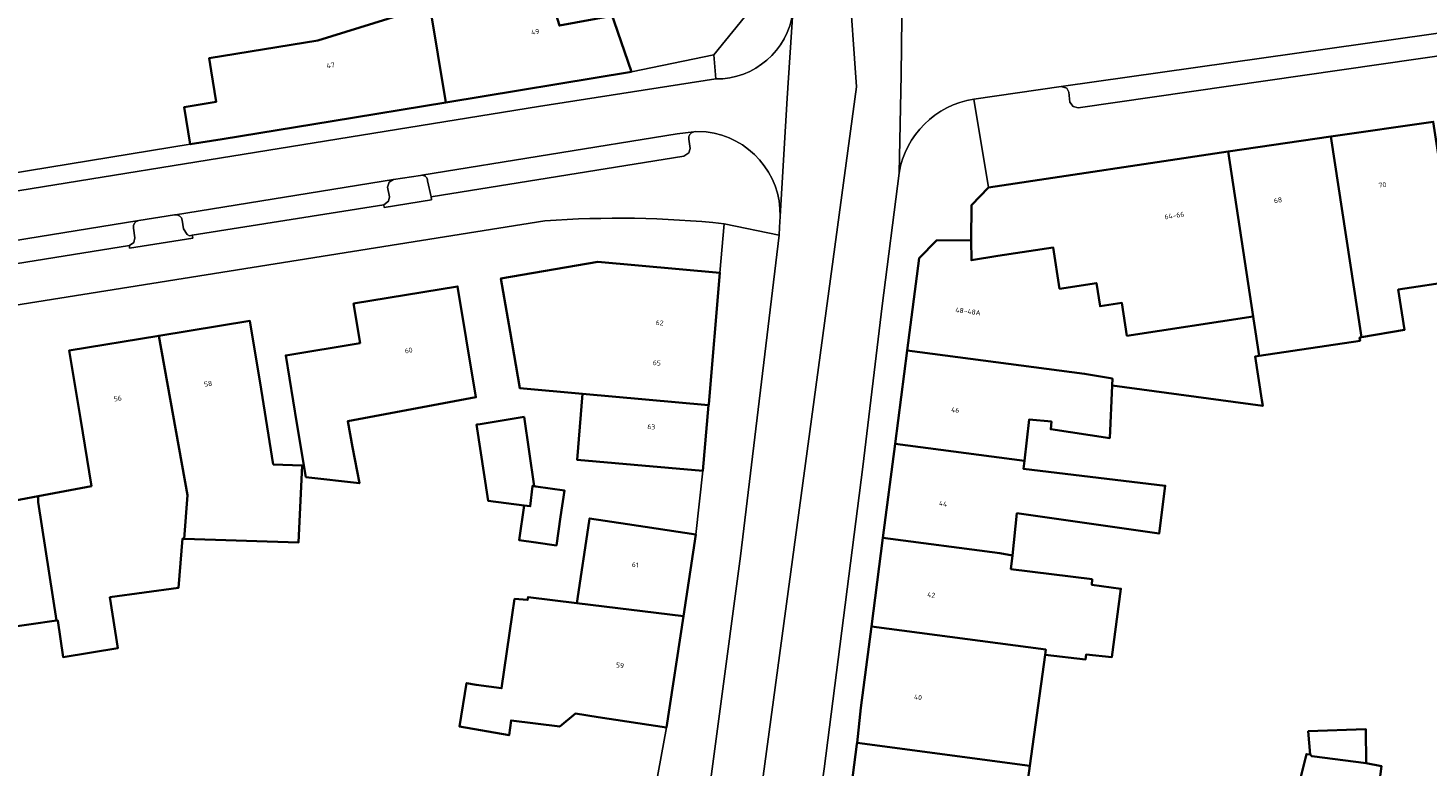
# Model space of a CAD drawing. Header units: metres. Extents: x 197700 to 204338, y 317132 to 325229.
# Tile 773 of 1056: x 203104 to 203205, y 319762 to 319816. Entities that reach past the tile are written whole.
import ezdxf
from ezdxf.enums import TextEntityAlignment as Align

# ---------------------------------------------------------------- set-up
doc = ezdxf.new("R2010")
doc.units = ezdxf.units.M
for name, color, linetype, lineweight in [('B-WE-GR-BEPLANTING_CULTUUR_BODEMBEDEKKER-GV', 90, 'Continuous', 18), ('B-WE-OG-BEBOUWING-GV', 7, 'Continuous', 35), ('B-WE-OG-BEBOUWING-T18', 10, 'Continuous', 18), ('B-WE-OG-TERREIN_ERF-GV', 7, 'Continuous', 18), ('B-WE-VH-VERHARDING_ASFALT-GV', 252, 'Continuous', 18), ('B-WE-VH-VERHARDING_BETONSTRAATSTEEN-GV', 252, 'Continuous', 18), ('B-WE-VH-VERHARDING_OPEN-GV', 252, 'Continuous', 18), ('B-WE-VH-VERHARDING_SIERBESTRATING-GV', 252, 'Continuous', 18), ('B-WE-VH-VERHARDING_TEGEL-GV', 252, 'Continuous', 18)]:
    doc.layers.add(name, color=color, linetype=linetype, lineweight=lineweight)
doc.styles.add('NLCS-ISO-M200-T18', font='NLCS-ISO.ttf', dxfattribs={"height": 0.36})

msp = doc.modelspace()

# ---------------------------------------------------------------- linework, layer by layer
at = {"layer": 'B-WE-GR-BEPLANTING_CULTUUR_BODEMBEDEKKER-GV'}
for points in [[(203132.12, 319805.224), (203132.031, 319805.21), (203130.052, 319804.917), (203129.738, 319804.721), (203129.626, 319804.356), (203129.778, 319803.662), (203129.694, 319803.345), (203129.354, 319803.082), (203129.38, 319802.89), (203132.813, 319803.438), (203132.786, 319803.667)], [(203132.786, 319803.667), (203132.537, 319804.821)], [(203114.263, 319802.358), (203114.212, 319802.35), (203111.61, 319801.954)], [(203111.229, 319801.402), (203111.339, 319800.699), (203111.257, 319800.359), (203110.937, 319800.129), (203110.938, 319799.953), (203115.526, 319800.675), (203115.471, 319800.878), (203115.287, 319800.85), (203115.114, 319800.945), (203114.856, 319801.343), (203114.754, 319801.969)]]:
    msp.add_lwpolyline(points, dxfattribs=at)
for points in [[(203132.537, 319804.821, 0.4341447), (203132.12, 319805.224)], [(203114.754, 319801.969, 0.4091264), (203114.263, 319802.358)], [(203111.61, 319801.954, 0.4040546), (203111.229, 319801.402)]]:
    msp.add_lwpolyline(points, format="xyb", dxfattribs=at)
at = {"layer": 'B-WE-OG-BEBOUWING-GV'}
for points in [[(203147.291, 319812.706), (203146.049, 319816.361), (203145.909, 319816.772), (203142.079, 319816.064), (203140.861, 319820.035), (203132.696, 319817.5), (203133.846, 319810.502)], [(203125.621, 319809.153), (203133.846, 319810.502), (203132.696, 319817.5), (203124.583, 319814.981), (203116.703, 319813.707), (203116.854, 319812.785), (203117.22, 319810.544), (203114.906, 319810.166), (203115.346, 319807.472), (203117.66, 319807.85)], [(203200.17, 319793.492), (203203.293, 319794.037), (203202.829, 319796.946), (203207, 319797.586), (203207.123, 319797.605), (203205.365, 319809.107), (203197.951, 319808.025)], [(203192.359, 319794.827), (203192.769, 319792.15), (203200.073, 319793.238), (203200.035, 319793.468), (203200.17, 319793.492), (203197.951, 319808.025), (203190.506, 319806.938), (203192.331, 319795.007)], [(203173.159, 319804.336), (203171.917, 319803.051), (203171.908, 319800.528), (203171.921, 319799.077), (203173.842, 319799.383), (203177.852, 319799.984), (203178.307, 319797.009), (203180.976, 319797.417), (203181.233, 319795.737), (203182.815, 319795.979), (203183.178, 319793.606), (203192.331, 319795.007), (203190.506, 319806.938)], [(203192.769, 319792.15), (203192.359, 319794.827), (203192.331, 319795.007), (203183.178, 319793.606), (203182.815, 319795.979), (203181.233, 319795.737), (203180.976, 319797.417), (203178.307, 319797.009), (203177.852, 319799.984), (203173.842, 319799.383), (203171.921, 319799.077), (203171.908, 319800.528), (203169.388, 319800.507), (203168.145, 319799.231), (203167.276, 319792.539), (203180.112, 319790.85), (203182.135, 319790.496), (203182.111, 319789.989), (203193.022, 319788.526), (203192.961, 319788.927), (203192.477, 319792.106)], [(203143.746, 319789.4), (203152.887, 319788.584), (203152.892, 319788.647), (203153.709, 319798.168), (203144.869, 319798.957), (203137.849, 319797.75), (203138.515, 319793.875), (203139.215, 319789.804)], [(203135.328, 319793.378), (203134.699, 319797.18), (203127.17, 319795.934), (203127.643, 319793.073), (203122.256, 319792.178), (203123.073, 319787.245), (203123.715, 319783.366), (203127.592, 319782.915), (203127.101, 319785.537), (203126.751, 319787.405), (203136.027, 319789.153)], [(203104.334, 319781.986), (203100.47, 319781.26), (203100.061, 319787.128), (203098.207, 319786.871), (203097.718, 319789.951), (203096.934, 319794.889), (203089.546, 319793.718), (203089.365, 319793.691), (203090.572, 319784.69), (203091.748, 319784.891), (203092.981, 319775.487), (203098.324, 319776.322), (203097.904, 319779.748), (203100.448, 319779.878), (203101.646, 319772.399), (203105.651, 319772.974), (203104.334, 319781.552)], [(203121.355, 319784.288), (203120.468, 319789.74), (203119.665, 319794.675), (203113.059, 319793.599), (203115.15, 319782.053), (203114.894, 319778.906), (203123.186, 319778.641), (203123.456, 319784.195)], [(203108.183, 319782.709), (203104.334, 319781.986), (203104.334, 319781.552), (203105.651, 319772.974), (203105.742, 319772.987), (203106.128, 319770.326), (203110.088, 319770.972), (203109.526, 319774.663), (203114.493, 319775.354), (203114.792, 319778.909), (203114.894, 319778.906), (203115.15, 319782.053), (203113.059, 319793.599), (203106.581, 319792.544), (203107.385, 319787.609)], [(203167.276, 319792.539), (203166.4, 319785.787), (203175.753, 319784.556), (203176.093, 319787.533), (203177.715, 319787.383), (203177.667, 319786.829), (203181.933, 319786.192), (203182.111, 319789.989), (203182.135, 319790.496), (203180.112, 319790.85)], [(203147.485, 319784.258), (203152.478, 319783.83), (203152.887, 319788.584), (203143.746, 319789.4), (203143.371, 319784.611)], [(203139.527, 319787.724), (203136.348, 319787.211), (203136.085, 319787.169), (203136.916, 319781.651), (203139.52, 319781.312), (203139.972, 319781.253), (203140.129, 319782.719), (203140.252, 319782.706)], [(203174.886, 319777.68), (203175.21, 319780.746), (203185.508, 319779.274), (203185.96, 319782.735), (203175.686, 319783.967), (203175.753, 319784.556), (203166.4, 319785.787), (203165.515, 319778.963), (203173.975, 319777.845)], [(203140.374, 319782.693), (203140.252, 319782.706), (203140.129, 319782.719), (203139.972, 319781.253), (203139.52, 319781.312), (203139.16, 319778.804), (203140.376, 319778.63), (203141.866, 319778.416), (203142.163, 319780.487), (203142.437, 319782.397)], [(203151.057, 319773.304), (203151.953, 319779.205), (203147.01, 319779.956), (203144.271, 319780.372), (203144.241, 319780.171), (203143.34, 319774.242)], [(203177.249, 319770.503), (203180.191, 319770.162), (203180.22, 319770.511), (203182.093, 319770.325), (203182.751, 319775.274), (203180.629, 319775.567), (203180.653, 319775.967), (203174.784, 319776.709), (203174.886, 319777.68), (203173.975, 319777.845), (203165.515, 319778.963), (203164.681, 319772.538), (203177.3, 319770.873)], [(203143.34, 319774.242), (203139.808, 319774.672), (203139.777, 319774.465), (203138.834, 319774.546), (203138.653, 319773.391), (203137.895, 319768.068), (203136.057, 319768.332), (203135.361, 319768.448), (203134.843, 319765.305), (203138.437, 319764.672), (203138.585, 319765.748), (203142.106, 319765.295), (203143.243, 319766.236), (203144.887, 319765.986), (203149.833, 319765.236), (203151.057, 319773.304)], [(203176.145, 319762.446), (203177.249, 319770.503), (203177.3, 319770.873), (203164.681, 319772.538), (203163.918, 319766.662), (203163.64, 319764.12)], [(203196.447, 319763.28), (203196.569, 319763.153), (203200.519, 319762.657), (203200.497, 319765.107), (203196.312, 319764.955)], [(203176.145, 319762.446), (203163.64, 319764.12), (203163.631, 319764.035), (203162.96, 319758.981), (203175.455, 319757.266)], [(203195.21, 319749.385), (203194.637, 319744.907), (203194.002, 319739.947), (203198.589, 319739.36), (203201.274, 319759.815), (203201.618, 319762.438), (203200.519, 319762.657), (203196.569, 319763.153), (203196.447, 319763.28), (203196.185, 319763.307), (203195.426, 319760.2), (203194.795, 319756.586), (203195.572, 319756.45), (203197.767, 319756.066), (203196.952, 319749.192)]]:
    msp.add_lwpolyline(points, close=True, dxfattribs=at)
at = {"layer": 'B-WE-OG-TERREIN_ERF-GV'}
for points in [[(203080.062, 319818.528), (203081.335, 319811.421), (203081.499, 319811.491), (203082.228, 319807.12), (203083.051, 319802.188), (203115.346, 319807.472), (203114.906, 319810.166), (203117.22, 319810.544), (203116.854, 319812.785), (203116.703, 319813.707), (203124.583, 319814.981), (203132.696, 319817.5)], [(203146.049, 319816.361), (203147.291, 319812.706), (203153.27, 319813.947), (203155.478, 319816.677)], [(203141.032, 319801.928), (203096.934, 319794.889)], [(203147.081, 319750.256), (203149.833, 319765.236), (203144.887, 319765.986), (203143.243, 319766.236), (203142.106, 319765.295), (203138.585, 319765.748), (203138.437, 319764.672), (203134.843, 319765.305), (203135.361, 319768.448), (203136.057, 319768.332), (203137.895, 319768.068), (203138.653, 319773.391), (203138.834, 319774.546), (203139.777, 319774.465), (203139.808, 319774.672), (203143.34, 319774.242), (203144.241, 319780.171), (203144.271, 319780.372), (203147.01, 319779.956), (203151.953, 319779.205), (203152.478, 319783.83), (203147.485, 319784.258), (203143.371, 319784.611), (203143.746, 319789.4), (203139.215, 319789.804), (203138.515, 319793.875), (203137.849, 319797.75), (203144.869, 319798.957), (203153.709, 319798.168), (203154.003, 319801.718)], [(203207, 319797.586), (203202.829, 319796.946), (203203.293, 319794.037), (203200.17, 319793.492), (203200.035, 319793.468), (203200.073, 319793.238), (203192.769, 319792.15), (203192.477, 319792.106), (203192.961, 319788.927), (203193.022, 319788.526), (203182.111, 319789.989), (203181.933, 319786.192), (203177.667, 319786.829), (203177.715, 319787.383), (203176.093, 319787.533), (203175.753, 319784.556), (203175.686, 319783.967), (203185.96, 319782.735), (203185.508, 319779.274), (203175.21, 319780.746), (203174.886, 319777.68), (203174.784, 319776.709), (203180.653, 319775.967), (203180.629, 319775.567), (203182.751, 319775.274), (203182.093, 319770.325), (203180.22, 319770.511), (203180.191, 319770.162), (203177.249, 319770.503), (203176.145, 319762.446), (203175.455, 319757.266)], [(203100.47, 319781.26), (203104.334, 319781.986), (203108.183, 319782.709), (203107.385, 319787.609), (203106.581, 319792.544), (203113.059, 319793.599), (203119.665, 319794.675), (203120.468, 319789.74), (203121.355, 319784.288), (203123.456, 319784.195), (203123.186, 319778.641), (203114.894, 319778.906), (203114.792, 319778.909), (203114.493, 319775.354), (203109.526, 319774.663), (203110.088, 319770.972), (203106.128, 319770.326), (203105.742, 319772.987), (203105.651, 319772.974), (203101.646, 319772.399)], [(203195.426, 319760.2), (203196.185, 319763.307), (203196.447, 319763.28), (203196.312, 319764.955), (203200.497, 319765.107), (203200.519, 319762.657), (203201.618, 319762.438)]]:
    msp.add_lwpolyline(points, dxfattribs=at)
msp.add_lwpolyline([(203154.003, 319801.718, 0.0439439), (203141.032, 319801.928)], format="xyb", dxfattribs=at)
for points in [[(203123.073, 319787.245), (203122.256, 319792.178), (203127.643, 319793.073), (203127.17, 319795.934), (203134.699, 319797.18), (203135.328, 319793.378), (203136.027, 319789.153), (203126.751, 319787.405), (203127.101, 319785.537), (203127.592, 319782.915), (203123.715, 319783.366)], [(203140.252, 319782.706), (203140.374, 319782.693), (203142.437, 319782.397), (203142.163, 319780.487), (203141.866, 319778.416), (203140.376, 319778.63), (203139.16, 319778.804), (203139.52, 319781.312), (203136.916, 319781.651), (203136.085, 319787.169), (203136.348, 319787.211), (203139.527, 319787.724)]]:
    msp.add_lwpolyline(points, close=True, dxfattribs=at)
at = {"layer": 'B-WE-VH-VERHARDING_ASFALT-GV'}
for points in [[(203172.089, 319810.738), (203178.418, 319811.648), (203207.614, 319815.783), (203207.743, 319815.801), (203210.247, 319816.152), (203210.45, 319816.182), (203219.431, 319817.507), (203219.512, 319817.519), (203222.145, 319817.907), (203245.756, 319821.276), (203248.116, 319821.628), (203248.189, 319821.638), (203265.016, 319824.046), (203266.948, 319824.335)], [(203166.924, 319820.801), (203166.832, 319812.496), (203166.676, 319805.388)], [(203158.023, 319801.461), (203157.99, 319800.88), (203155.196, 319777.645), (203152.115, 319754.447), (203151.328, 319748.978), (203150.5, 319743.677), (203154.316, 319743.169), (203163.603, 319811.637), (203163.04, 319819.518), (203163.039, 319819.518), (203159.04, 319817.787)], [(203158.99, 319817.052), (203158.566, 319810.809), (203158.068, 319802.24), (203158.023, 319801.461)], [(203158.068, 319802.24), (203158.566, 319810.809), (203158.99, 319817.052)], [(203153.397, 319812.202), (203140.573, 319810.199), (203083.31, 319800.948), (203046.216, 319795.047), (203015.591, 319790.773), (203004.617, 319789.283), (202996.262, 319788.211), (202988.888, 319787.391), (202976.175, 319786.129), (202935.948, 319782.421), (202882.116, 319777.501)], [(203087.937, 319798.121), (203111.61, 319801.954), (203114.212, 319802.35), (203114.263, 319802.358), (203130.052, 319804.917), (203132.031, 319805.21), (203132.12, 319805.224), (203150.617, 319808.223), (203151.813, 319808.381), (203151.909, 319808.394), (203152.712, 319808.377)]]:
    msp.add_lwpolyline(points, dxfattribs=at)
msp.add_lwpolyline([(203158.532, 319742.609), (203161.256, 319762.227), (203164.062, 319784.103), (203165.467, 319795.772), (203166.676, 319805.388), (203166.832, 319812.496), (203166.924, 319820.801), (203163.04, 319819.518), (203163.603, 319811.637), (203154.316, 319743.169)], close=True, dxfattribs=at)
for points in [[(203158.99, 319817.052, -0.3779307), (203153.397, 319812.202)], [(203166.676, 319805.388, -0.3230505), (203172.089, 319810.738)], [(203152.712, 319808.377, -0.3869242), (203158.068, 319802.24)]]:
    msp.add_lwpolyline(points, format="xyb", dxfattribs=at)
at = {"layer": 'B-WE-VH-VERHARDING_BETONSTRAATSTEEN-GV'}
for points in [[(203207.614, 319815.783), (203178.418, 319811.648), (203178.819, 319811.534), (203178.983, 319811.248), (203179.058, 319810.531), (203179.291, 319810.203), (203179.651, 319810.108), (203206.954, 319814.04), (203207.286, 319814.235), (203207.42, 319814.603), (203207.298, 319815.259)], [(203151.813, 319808.381), (203150.617, 319808.223), (203132.12, 319805.224)], [(203132.537, 319804.821), (203132.786, 319803.667), (203151.103, 319806.607), (203151.46, 319806.849), (203151.56, 319807.157), (203151.459, 319807.853)], [(203115.471, 319800.878), (203129.354, 319803.082), (203129.694, 319803.345), (203129.778, 319803.662), (203129.626, 319804.356), (203129.738, 319804.721), (203130.052, 319804.917), (203114.263, 319802.358)], [(203111.61, 319801.954), (203087.937, 319798.121)], [(203088.421, 319797.727), (203088.561, 319797.035), (203088.746, 319796.762), (203089.153, 319796.629), (203110.937, 319800.129), (203111.257, 319800.359), (203111.339, 319800.699), (203111.229, 319801.402)], [(203114.754, 319801.969), (203114.856, 319801.343), (203115.114, 319800.945), (203115.287, 319800.85), (203115.471, 319800.878)]]:
    msp.add_lwpolyline(points, dxfattribs=at)
for points in [[(203151.459, 319807.853, -0.390052), (203151.813, 319808.381)], [(203132.12, 319805.224, -0.4341447), (203132.537, 319804.821)], [(203114.263, 319802.358, -0.4091264), (203114.754, 319801.969)], [(203111.229, 319801.402, -0.4040546), (203111.61, 319801.954)]]:
    msp.add_lwpolyline(points, format="xyb", dxfattribs=at)
at = {"layer": 'B-WE-VH-VERHARDING_OPEN-GV'}
for points in [[(203155.478, 319816.677), (203153.27, 319813.947), (203153.397, 319812.202)], [(203152.712, 319808.377), (203151.909, 319808.394), (203151.813, 319808.381)], [(203151.459, 319807.853), (203151.56, 319807.157), (203151.46, 319806.849), (203151.103, 319806.607), (203132.786, 319803.667), (203132.813, 319803.438), (203129.38, 319802.89), (203129.354, 319803.082), (203115.471, 319800.878), (203115.526, 319800.675), (203110.938, 319799.953), (203110.937, 319800.129), (203089.153, 319796.629)], [(203157.99, 319800.88), (203158.023, 319801.461), (203158.068, 319802.24)], [(203096.934, 319794.889), (203141.032, 319801.928)], [(203154.003, 319801.718), (203157.99, 319800.88)]]:
    msp.add_lwpolyline(points, dxfattribs=at)
for points in [[(203153.397, 319812.202, 0.3779307), (203158.99, 319817.052)], [(203151.813, 319808.381, 0.390052), (203151.459, 319807.853)], [(203158.068, 319802.24, 0.3869242), (203152.712, 319808.377)], [(203141.032, 319801.928, -0.0439439), (203154.003, 319801.718)]]:
    msp.add_lwpolyline(points, format="xyb", dxfattribs=at)
at = {"layer": 'B-WE-VH-VERHARDING_SIERBESTRATING-GV'}
msp.add_lwpolyline([(203206.954, 319814.04), (203179.651, 319810.108), (203179.291, 319810.203), (203179.058, 319810.531), (203178.983, 319811.248), (203178.819, 319811.534), (203178.418, 319811.648), (203172.089, 319810.738), (203173.159, 319804.336), (203190.506, 319806.938), (203197.951, 319808.025), (203205.365, 319809.107)], dxfattribs=at)
at = {"layer": 'B-WE-VH-VERHARDING_TEGEL-GV'}
for points in [[(202882.715, 319782.06), (202882.116, 319777.501), (202935.948, 319782.421), (202976.175, 319786.129), (202988.888, 319787.391), (202996.262, 319788.211), (203004.617, 319789.283), (203015.591, 319790.773), (203046.216, 319795.047), (203083.31, 319800.948), (203140.573, 319810.199), (203153.397, 319812.202), (203153.27, 319813.947), (203147.291, 319812.706), (203133.846, 319810.502), (203125.621, 319809.153), (203117.66, 319807.85), (203115.346, 319807.472), (203083.051, 319802.188), (203077.403, 319801.245), (203071.768, 319800.304), (203065.679, 319799.288), (203065.314, 319799.235)], [(203160.7, 319741.77), (203161.561, 319748.361), (203162.258, 319753.696), (203162.96, 319758.981), (203163.631, 319764.035), (203163.64, 319764.12), (203163.918, 319766.662), (203164.681, 319772.538), (203165.515, 319778.963), (203166.4, 319785.787), (203167.276, 319792.539), (203168.145, 319799.231), (203169.388, 319800.507), (203171.908, 319800.528), (203171.917, 319803.051), (203173.159, 319804.336), (203172.089, 319810.738)], [(203166.676, 319805.388), (203165.467, 319795.772), (203164.062, 319784.103), (203161.256, 319762.227), (203158.532, 319742.609), (203158.376, 319741.482)]]:
    msp.add_lwpolyline(points, dxfattribs=at)
msp.add_lwpolyline([(203172.089, 319810.738, 0.3230505), (203166.676, 319805.388)], format="xyb", dxfattribs=at)
msp.add_lwpolyline([(203151.953, 319779.205), (203151.057, 319773.304), (203149.833, 319765.236), (203147.081, 319750.256), (203146.282, 319744.242), (203148.003, 319744.011), (203148.777, 319748.81), (203150.791, 319748.556), (203151.14, 319748.664), (203151.328, 319748.978), (203152.115, 319754.447), (203155.196, 319777.645), (203157.99, 319800.88), (203154.003, 319801.718), (203153.709, 319798.168), (203152.892, 319788.647), (203152.887, 319788.584), (203152.478, 319783.83)], close=True, dxfattribs=at)

# ---------------------------------------------------------------- texts
at = {"layer": 'B-WE-OG-BEBOUWING-T18', "style": 'NLCS-ISO-M200-T18'}
for s, rotation, p in [('49', 9.3, (203140.323, 319815.617)), ('47', 9.3, (203125.508, 319813.188)), ('70', 8.3, (203201.686, 319804.528)), ('68', 8.3, (203194.121, 319803.423)), ('64-66', 8.5, (203186.619, 319802.31)), ('48-48A', 352.6, (203171.677, 319795.37)), ('62', 354.9, (203149.339, 319794.542)), ('60', 9.4, (203131.165, 319792.541)), ('65', 355.1, (203149.134, 319791.637)), ('58', 9.2, (203116.634, 319790.129)), ('56', 9.2, (203110.092, 319789.063)), ('46', 352.7, (203170.75, 319788.225)), ('63', 355.1, (203148.736, 319787.007)), ('44', 352.7, (203169.869, 319781.437)), ('61', 351.4, (203147.575, 319777.02)), ('42', 352.6, (203169.012, 319774.83)), ('59', 351.4, (203146.469, 319769.732)), ('40', 352.6, (203168.05, 319767.422))]:
    msp.add_text(s, height=0.36, rotation=rotation, dxfattribs=at).set_placement(p, align=Align.MIDDLE)

doc.saveas('drawing.dxf')
